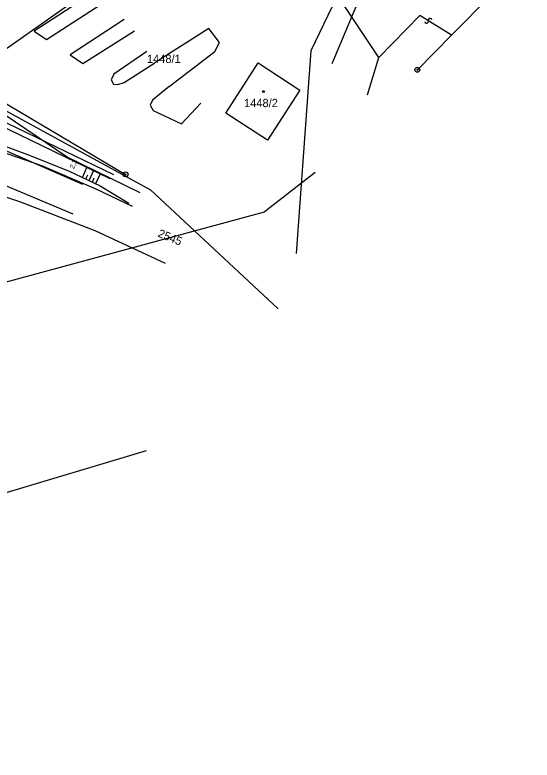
# Model space of a CAD drawing. Extents: x -469926 to -462499, y -1098642 to -1092733.
# Drawn here: x -463760.6 to -463654.4, y -1094568.5 to -1094415.6 of the extents above; entities that cross this region are included whole.
import ezdxf

# ---------------------------------------------------------------- set-up
doc = ezdxf.new("R2010")
doc.units = 0
for name, color, linetype in [('Vrstva 1', 7, 'Continuous'), ('Vrstva 12', 7, 'Continuous'), ('Vrstva 13', 7, 'Continuous'), ('Vrstva 14', 7, 'Continuous'), ('Vrstva 16', 7, 'Continuous'), ('Vrstva 24', 7, 'Continuous'), ('Vrstva 25', 7, 'Continuous'), ('Vrstva 4', 7, 'Continuous'), ('Vrstva 48', 7, 'Continuous'), ('Vrstva 50', 7, 'Continuous'), ('Vrstva 51', 7, 'Continuous'), ('Vrstva 55', 7, 'Continuous'), ('Vrstva 6', 7, 'Continuous'), ('Vrstva 8', 7, 'Continuous')]:
    doc.layers.add(name, color=color, linetype=linetype)

msp = doc.modelspace()

# ---------------------------------------------------------------- linework, layer by layer
at = {"layer": 'Vrstva 1'}
for p, q in [((-463771.13, -1094428.58), (-463711.07, -1094386.39)), ((-463685.89, -1094424.33), (-463711.07, -1094386.39)), ((-463717.31, -1094435.71), (-463710.7, -1094425.41)), ((-463710.7, -1094425.41), (-463702.09, -1094431.04)), ((-463688.24, -1094431.95), (-463685.89, -1094424.33)), ((-463766.14, -1094431.61), (-463737.91, -1094448.3)), ((-463702.09, -1094431.04), (-463708.78, -1094441.25)), ((-463708.78, -1094441.25), (-463717.31, -1094435.71))]:
    msp.add_line(p, q, dxfattribs=at)
at = {"layer": 'Vrstva 12'}
msp.add_line((-463741.04, -1094449.21), (-463769.38, -1094435.55), dxfattribs=at)
at = {"layer": 'Vrstva 13'}
for p, q in [((-463663.13, -1094411.78), (-463670.49, -1094419.26)), ((-463670.49, -1094419.26), (-463670.96, -1094419.73)), ((-463670.96, -1094419.73), (-463677.98, -1094426.86))]:
    msp.add_line(p, q, dxfattribs=at)
at = {"layer": 'Vrstva 14'}
for p, q in [((-463698.98, -1094447.94), (-463709.44, -1094456.08)), ((-463709.44, -1094456.08), (-463781.7, -1094475.65))]:
    msp.add_line(p, q, dxfattribs=at)
at = {"layer": 'Vrstva 16'}
for p, q in [((-463759.64, -1094453.92), (-463765.85, -1094451.92)), ((-463744.14, -1094459.92), (-463759.64, -1094453.92)), ((-463729.73, -1094466.58), (-463744.14, -1094459.92))]:
    msp.add_line(p, q, dxfattribs=at)
at = {"layer": 'Vrstva 24'}
for centre, radius in [((-463677.98, -1094426.86), 0.5), ((-463677.98, -1094426.86), 0.1), ((-463737.91, -1094448.3), 0.5), ((-463737.91, -1094448.3), 0.1)]:
    msp.add_circle(centre, radius, dxfattribs=at)
at = {"layer": 'Vrstva 25'}
msp.add_circle((-463709.58, -1094431.31), 0.175, dxfattribs=at)
at = {"layer": 'Vrstva 4'}
for p, q in [((-463677.48, -1094415.67), (-463685.89, -1094424.33)), ((-463670.96, -1094419.73), (-463677.48, -1094415.67)), ((-463746.71, -1094450.41), (-463762.13, -1094443.59)), ((-463748.67, -1094456.5), (-463764.19, -1094449.96))]:
    msp.add_line(p, q, dxfattribs=at)
at = {"layer": 'Vrstva 48'}
for points in [[(-463746.77, -1094448.92), (-463745.77, -1094446.79)], [(-463746.09, -1094449.24), (-463745.69, -1094448.39)], [(-463745.41, -1094449.56), (-463744.42, -1094447.44)], [(-463744.05, -1094450.2), (-463743.07, -1094448.1)], [(-463744.73, -1094449.88), (-463744.34, -1094449.03)]]:
    msp.add_lwpolyline(points, dxfattribs=at)
at = {"layer": 'Vrstva 51'}
for centre, radius, start, end in [((-463675.37, -1094416.65), 0.376, 11.0604, 197.3715), ((-463676.09, -1094416.88), 0.377, 190.3843, 18.0475)]:
    msp.add_arc(centre, radius, start, end, dxfattribs=at)
at = {"layer": 'Vrstva 55'}
for points in [[(-463695.48, -1094425.56), (-463683.99, -1094398.19), (-463669.39, -1094362.95), (-463656.04, -1094330.46)], [(-463742.67, -1094409.76), (-463756.7, -1094418.89), (-463754.12, -1094420.64), (-463740.82, -1094411.94)], [(-463738.17, -1094416.55), (-463749.28, -1094423.8), (-463746.72, -1094425.52), (-463736.11, -1094418.86)], [(-463728.99, -1094430.3), (-463719.6, -1094423.1), (-463718.65, -1094421.22), (-463720.78, -1094418.4), (-463731.88, -1094425.42)], [(-463733.57, -1094423.1), (-463740.29, -1094427.76), (-463740.9, -1094428.9), (-463740.4, -1094429.81), (-463739.49, -1094429.89), (-463738.19, -1094429.44), (-463731.88, -1094425.42)], [(-463734.93, -1094452.07), (-463749.9, -1094444.77), (-463762.64, -1094436.18), (-463771.11, -1094434.95), (-463781.54, -1094427.75)], [(-463784.87, -1094429.71), (-463783, -1094432.6), (-463780.16, -1094435.95), (-463775.61, -1094438.26), (-463765.1, -1094441.63), (-463757.52, -1094444.43), (-463749.51, -1094447.64), (-463743.12, -1094450.63), (-463737.27, -1094454.24)], [(-463728.99, -1094430.3), (-463732.4, -1094433.06), (-463732.86, -1094434.12), (-463732.26, -1094435.2), (-463726.42, -1094437.95), (-463722.46, -1094433.67)], [(-463776.2, -1094441.14), (-463770.11, -1094441.82), (-463763.64, -1094443.52), (-463755.18, -1094446.49), (-463744.01, -1094451.24), (-463736.54, -1094454.85)]]:
    msp.add_lwpolyline(points, dxfattribs=at)
at = {"layer": 'Vrstva 6'}
for p, q in [((-463654.41, -1094328.07), (-463699.84, -1094422.93)), ((-463699.84, -1094422.93), (-463702.89, -1094464.55)), ((-463777.63, -1094430.39), (-463740.4, -1094448.36))]:
    msp.add_line(p, q, dxfattribs=at)
at = {"layer": 'Vrstva 8'}
for p, q in [((-463782.95, -1094424.1), (-463732.77, -1094451.49)), ((-463732.77, -1094451.49), (-463706.58, -1094475.91)), ((-463945.16, -1094568.51), (-463733.59, -1094504.95))]:
    msp.add_line(p, q, dxfattribs=at)

# ---------------------------------------------------------------- texts
at = {"layer": 'Vrstva 50'}
for s, p in [('1448/1', (-463733.53, -1094425.45)), ('1448/2', (-463713.58, -1094434.5))]:
    msp.add_text(s, height=1.7, dxfattribs=at).set_placement(p)
msp.add_text('2545', height=1.7, rotation=337.932, dxfattribs=at).set_placement((-463731.42, -1094461.05))
at = {"layer": 'Vrstva 55'}
msp.add_text('2,3', height=1, rotation=64.8927, dxfattribs=at).set_placement((-463748.54, -1094447.28))

doc.saveas('drawing.dxf')
